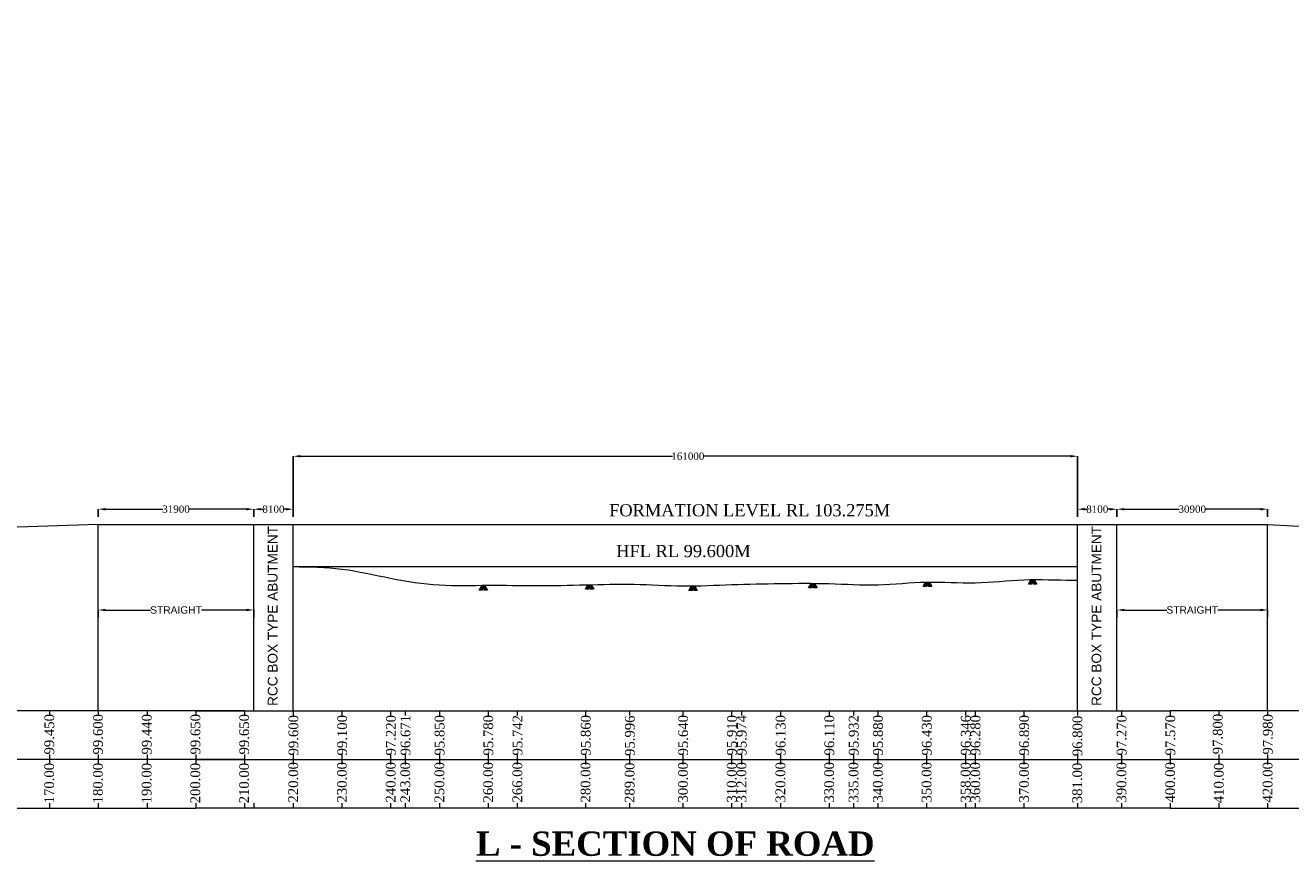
# Model space of a CAD drawing. Header units: millimetres. Extents: x -20950785 to 389010297, y -11535949 to 14056629.
# Tile 625 of 654: x 12138739 to 12398480, y 1074356 to 1245867. Entities that reach past the tile are written whole.
import ezdxf

# ---------------------------------------------------------------- set-up
doc = ezdxf.new("R2010")
doc.units = ezdxf.units.MM
doc.header["$LTSCALE"] = 60
doc.header["$MEASUREMENT"] = 0
doc.linetypes.add('ACAD_ISO03W100', pattern=[30, 12, -18])
doc.layers.add('PDF_H.F.L.', color=7, linetype='ACAD_ISO03W100')
doc.styles.add('Annotative', font='arial.ttf')
doc.styles.add('PDF Arial Bold', font='times.ttf')
doc.dimstyles.get("Standard").update_dxf_attribs({"dimtxt": 400, "dimasz": 215, "dimexe": 0.18, "dimexo": 0.0625, "dimgap": 0.09, "dimtad": 0, "dimtih": 1, "dimtoh": 1, "dimdec": 0, "dimzin": 4, "dimdsep": 46, "dimtxsty": 'Standard', "dimblk": 'OPEN90', "dimcen": 0, "dimadec": 0, "dimazin": 1, "dimtfac": 1, "dimtdec": 0, "dimtix": 1, "dimtofl": 0, "dimtmove": 0, "dimatfit": 3, "dimldrblk": 'OPEN30', "dimfxl": 1, "dimtolj": 1, "dimtzin": 0, "dimarcsym": 0})

# ---------------------------------------------------------------- blocks, each defined once
blk = doc.blocks.new('*D4317')
at = {"color": 0, "linetype": 'Continuous', "lineweight": -2, "ltscale": 2, "transparency": 16777216}
for p, q in [((12185626, 1144963), (12185626, 1146518)), ((12193726, 1144963), (12193726, 1146518))]:
    blk.add_line(p, q, dxfattribs=at)
at = {"color": 0, "linetype": 'Continuous', "lineweight": 9, "ltscale": 2, "transparency": 16777216}
for p, q in [((12187126, 1146518), (12187568, 1146518)), ((12192226, 1146518), (12191785, 1146518))]:
    blk.add_line(p, q, dxfattribs=at)
for points in [[(12187126, 1146768), (12187126, 1146268), (12185626, 1146518)], [(12192226, 1146768), (12192226, 1146268), (12193726, 1146518)]]:
    blk.add_solid(points, dxfattribs=at)
at = {"layer": 'Defpoints', "color": 0, "linetype": 'Continuous', "lineweight": 9, "ltscale": 2, "transparency": 16777216}
for p in [(12185626, 1146518), (12185626, 1144963), (12193726, 1144963)]:
    blk.add_point(p, dxfattribs=at)
at = {"color": 0, "linetype": 'Continuous', "lineweight": 9, "ltscale": 2, "transparency": 16777216, "insert": (12189676, 1146518), "char_height": 1500, "attachment_point": 5, "style": 'PDF Arial Bold'}
blk.add_mtext('\\A1;8100', dxfattribs=at)
blk = doc.blocks.new('*D4318')
at = {"color": 0, "linetype": 'Continuous', "lineweight": -2, "ltscale": 2, "transparency": 16777216}
for p, q in [((12153726, 1144963), (12153726, 1146518)), ((12185626, 1144963), (12185626, 1146518))]:
    blk.add_line(p, q, dxfattribs=at)
at = {"color": 0, "linetype": 'Continuous', "lineweight": 9, "ltscale": 2, "transparency": 16777216}
for p, q in [((12155226, 1146518), (12166992, 1146518)), ((12184126, 1146518), (12172361, 1146518))]:
    blk.add_line(p, q, dxfattribs=at)
for points in [[(12155226, 1146768), (12155226, 1146268), (12153726, 1146518)], [(12184126, 1146768), (12184126, 1146268), (12185626, 1146518)]]:
    blk.add_solid(points, dxfattribs=at)
at = {"layer": 'Defpoints', "color": 0, "linetype": 'Continuous', "lineweight": 9, "ltscale": 2, "transparency": 16777216}
for p in [(12153726, 1146518), (12153726, 1144963), (12185626, 1144963)]:
    blk.add_point(p, dxfattribs=at)
at = {"color": 0, "linetype": 'Continuous', "lineweight": 9, "ltscale": 2, "transparency": 16777216, "insert": (12169676, 1146518), "char_height": 1500, "attachment_point": 5, "style": 'PDF Arial Bold'}
blk.add_mtext('\\A1;31900', dxfattribs=at)
blk = doc.blocks.new('*D4319')
at = {"color": 0, "linetype": 'Continuous', "lineweight": -2, "ltscale": 2, "transparency": 16777216}
for p, q in [((12354726, 1144963), (12354726, 1146518)), ((12362826, 1144963), (12362826, 1146518))]:
    blk.add_line(p, q, dxfattribs=at)
at = {"color": 0, "linetype": 'Continuous', "lineweight": 9, "ltscale": 2, "transparency": 16777216}
for p, q in [((12356226, 1146518), (12356668, 1146518)), ((12361326, 1146518), (12360885, 1146518))]:
    blk.add_line(p, q, dxfattribs=at)
for points in [[(12356226, 1146768), (12356226, 1146268), (12354726, 1146518)], [(12361326, 1146768), (12361326, 1146268), (12362826, 1146518)]]:
    blk.add_solid(points, dxfattribs=at)
at = {"layer": 'Defpoints', "color": 0, "linetype": 'Continuous', "lineweight": 9, "ltscale": 2, "transparency": 16777216}
for p in [(12354726, 1146518), (12354726, 1144963), (12362826, 1144963)]:
    blk.add_point(p, dxfattribs=at)
at = {"color": 0, "linetype": 'Continuous', "lineweight": 9, "ltscale": 2, "transparency": 16777216, "insert": (12358776, 1146518), "char_height": 1500, "attachment_point": 5, "style": 'PDF Arial Bold'}
blk.add_mtext('\\A1;8100', dxfattribs=at)
blk = doc.blocks.new('*D4320')
at = {"color": 0, "linetype": 'Continuous', "lineweight": -2, "ltscale": 2, "transparency": 16777216}
for p, q in [((12362826, 1144963), (12362826, 1146518)), ((12393726, 1144963), (12393726, 1146518))]:
    blk.add_line(p, q, dxfattribs=at)
at = {"color": 0, "linetype": 'Continuous', "lineweight": 9, "ltscale": 2, "transparency": 16777216}
for p, q in [((12364326, 1146518), (12375592, 1146518)), ((12392226, 1146518), (12380961, 1146518))]:
    blk.add_line(p, q, dxfattribs=at)
for points in [[(12364326, 1146768), (12364326, 1146268), (12362826, 1146518)], [(12392226, 1146768), (12392226, 1146268), (12393726, 1146518)]]:
    blk.add_solid(points, dxfattribs=at)
at = {"layer": 'Defpoints', "color": 0, "linetype": 'Continuous', "lineweight": 9, "ltscale": 2, "transparency": 16777216}
for p in [(12362826, 1146518), (12362826, 1144963), (12393726, 1144963)]:
    blk.add_point(p, dxfattribs=at)
at = {"color": 0, "linetype": 'Continuous', "lineweight": 9, "ltscale": 2, "transparency": 16777216, "insert": (12378276, 1146518), "char_height": 1500, "attachment_point": 5, "style": 'PDF Arial Bold'}
blk.add_mtext('\\A1;30900', dxfattribs=at)
blk = doc.blocks.new('*D4346')
at = {"color": 0, "linetype": 'Continuous', "lineweight": -2, "ltscale": 2, "transparency": 16777216}
for p, q in [((12153726, 1124271), (12153726, 1125825)), ((12185626, 1124271), (12185626, 1125825))]:
    blk.add_line(p, q, dxfattribs=at)
at = {"color": 0, "linetype": 'Continuous', "lineweight": 9, "ltscale": 2, "transparency": 16777216}
for p, q in [((12155226, 1125825), (12164447, 1125825)), ((12184126, 1125825), (12174906, 1125825))]:
    blk.add_line(p, q, dxfattribs=at)
for points in [[(12155226, 1126075), (12155226, 1125575), (12153726, 1125825)], [(12184126, 1126075), (12184126, 1125575), (12185626, 1125825)]]:
    blk.add_solid(points, dxfattribs=at)
at = {"layer": 'Defpoints', "color": 0, "linetype": 'Continuous', "lineweight": 9, "ltscale": 2, "transparency": 16777216}
for p in [(12153726, 1125825), (12153726, 1124270), (12185626, 1124270)]:
    blk.add_point(p, dxfattribs=at)
at = {"color": 0, "linetype": 'Continuous', "lineweight": 9, "ltscale": 2, "transparency": 16777216, "insert": (12169676, 1125825), "char_height": 1500, "attachment_point": 5, "style": 'Annotative'}
blk.add_mtext('\\A1;STRAIGHT', dxfattribs=at)
blk = doc.blocks.new('*D4347')
at = {"color": 0, "linetype": 'Continuous', "lineweight": -2, "ltscale": 2, "transparency": 16777216}
for p, q in [((12362826, 1124271), (12362826, 1125825)), ((12393726, 1124271), (12393726, 1125825))]:
    blk.add_line(p, q, dxfattribs=at)
at = {"color": 0, "linetype": 'Continuous', "lineweight": 9, "ltscale": 2, "transparency": 16777216}
for p, q in [((12364326, 1125825), (12373047, 1125825)), ((12392226, 1125825), (12383506, 1125825))]:
    blk.add_line(p, q, dxfattribs=at)
for points in [[(12364326, 1126075), (12364326, 1125575), (12362826, 1125825)], [(12392226, 1126075), (12392226, 1125575), (12393726, 1125825)]]:
    blk.add_solid(points, dxfattribs=at)
at = {"layer": 'Defpoints', "color": 0, "linetype": 'Continuous', "lineweight": 9, "ltscale": 2, "transparency": 16777216}
for p in [(12362826, 1125825), (12362826, 1124270), (12393726, 1124270)]:
    blk.add_point(p, dxfattribs=at)
at = {"color": 0, "linetype": 'Continuous', "lineweight": 9, "ltscale": 2, "transparency": 16777216, "insert": (12378276, 1125825), "char_height": 1500, "attachment_point": 5, "style": 'Annotative'}
blk.add_mtext('\\A1;STRAIGHT', dxfattribs=at)
blk = doc.blocks.new('*D4348')
at = {"color": 0, "linetype": 'Continuous', "lineweight": -2, "ltscale": 2, "transparency": 16777216}
for p, q in [((12193726, 1144963), (12193726, 1157396)), ((12354726, 1145740), (12354726, 1157396))]:
    blk.add_line(p, q, dxfattribs=at)
at = {"color": 0, "linetype": 'Continuous', "lineweight": 9, "ltscale": 2, "transparency": 16777216}
for p, q in [((12195226, 1157396), (12271579, 1157396)), ((12353226, 1157396), (12277886, 1157396))]:
    blk.add_line(p, q, dxfattribs=at)
for points in [[(12195226, 1157646), (12195226, 1157146), (12193726, 1157396)], [(12353226, 1157646), (12353226, 1157146), (12354726, 1157396)]]:
    blk.add_solid(points, dxfattribs=at)
at = {"layer": 'Defpoints', "color": 0, "linetype": 'Continuous', "lineweight": 9, "ltscale": 2, "transparency": 16777216}
for p in [(12193726, 1157396), (12354726, 1145740), (12193726, 1144963)]:
    blk.add_point(p, dxfattribs=at)
at = {"color": 0, "linetype": 'Continuous', "lineweight": 9, "ltscale": 2, "transparency": 16777216, "insert": (12274732, 1157396), "char_height": 1500, "attachment_point": 5, "style": 'PDF Arial Bold'}
blk.add_mtext('\\A1;161000', dxfattribs=at)

msp = doc.modelspace()

# ---------------------------------------------------------------- linework, layer by layer
at = {"color": 7, "linetype": 'Continuous', "lineweight": 9, "ltscale": 2}
for p, q in [((12153726.5, 1143408), (11973726.5, 1137233)), ((12153726.5, 1143408), (12393726.5, 1143408)), ((12153726.5, 1105133), (12153726.5, 1143408)), ((12185626.5, 1105133), (12185626.5, 1143408)), ((12193726.5, 1105133), (12193726.5, 1143408)), ((12354726.5, 1105133), (12354726.5, 1143408)), ((12362826.5, 1105133), (12362826.5, 1143408)), ((12393726.5, 1105133), (12393726.5, 1143408)), ((12393726.5, 1143408), (12513726.5, 1136933)), ((12143726.5, 1105133), (12143726.5, 1104133)), ((12153726.5, 1105133), (12153726.5, 1104133)), ((12163726.5, 1105133), (12163726.5, 1104133)), ((12173726.5, 1105133), (12193726.5, 1105133)), ((12173726.5, 1105133), (12173726.5, 1104133)), ((12183726.5, 1105133), (12183726.5, 1104133)), ((12193726.5, 1105133), (12213726.5, 1105133)), ((12193726.5, 1105133), (12193726.5, 1104133)), ((12203726.5, 1105133), (12203726.5, 1104133)), ((12213726.5, 1105133), (12233726.5, 1105133)), ((12213726.5, 1105133), (12213726.5, 1104133)), ((12216726.5, 1105133), (12216726.5, 1104133)), ((12223726.5, 1105133), (12223726.5, 1104133)), ((12233726.5, 1105133), (12253726.5, 1105133)), ((12233726.5, 1105133), (12233726.5, 1104133)), ((12239726.5, 1105133), (12239726.5, 1104133)), ((12253726.5, 1105133), (12273726.5, 1105133)), ((12253726.5, 1105133), (12253726.5, 1104133)), ((12262726.5, 1105133), (12262726.5, 1104133)), ((12273726.5, 1105133), (12293726.5, 1105133)), ((12273726.5, 1105133), (12273726.5, 1104133)), ((12283726.5, 1105133), (12283726.5, 1104133)), ((12285726.5, 1105133), (12285726.5, 1104133)), ((12293726.5, 1105133), (12313726.5, 1105133)), ((12293726.5, 1105133), (12293726.5, 1104133)), ((12303726.5, 1105133), (12303726.5, 1104133)), ((12308726.5, 1105133), (12308726.5, 1104133)), ((12313726.5, 1105133), (12333726.5, 1105133)), ((12313726.5, 1105133), (12313726.5, 1104133)), ((12323726.5, 1105133), (12323726.5, 1104133)), ((12331726.5, 1105133), (12331726.5, 1104133)), ((12333726.5, 1105133), (12333726.5, 1104133)), ((12333726.5, 1105133), (12353726.5, 1105133)), ((12343726.5, 1105133), (12343726.5, 1104133)), ((12353726.5, 1105133), (12373726.5, 1105133)), ((12354726.5, 1105133), (12354726.5, 1104133)), ((12363726.5, 1105133), (12363726.5, 1104133)), ((12143726.5, 1096133), (12143726.5, 1094133)), ((12153726.5, 1096133), (12153726.5, 1094133)), ((12163726.5, 1096133), (12163726.5, 1094133)), ((12173726.5, 1096133), (12173726.5, 1094133)), ((12183726.5, 1096133), (12183726.5, 1094133)), ((12193726.5, 1096133), (12193726.5, 1094133)), ((12203726.5, 1096133), (12203726.5, 1094133)), ((12213726.5, 1096133), (12213726.5, 1094133)), ((12216726.5, 1096133), (12216726.5, 1094133)), ((12223726.5, 1096133), (12223726.5, 1094133)), ((12233726.5, 1096133), (12233726.5, 1094133)), ((12239726.5, 1096133), (12239726.5, 1094133)), ((12253726.5, 1096133), (12253726.5, 1094133)), ((12262726.5, 1096133), (12262726.5, 1094133)), ((12273726.5, 1096133), (12273726.5, 1094133)), ((12283726.5, 1096133), (12283726.5, 1094133)), ((12285726.5, 1096133), (12285726.5, 1094133)), ((12293726.5, 1096133), (12293726.5, 1094133)), ((12303726.5, 1096133), (12303726.5, 1094133)), ((12308726.5, 1096133), (12308726.5, 1094133)), ((12313726.5, 1096133), (12313726.5, 1094133)), ((12323726.5, 1096133), (12323726.5, 1094133)), ((12331726.5, 1096133), (12331726.5, 1094133)), ((12333726.5, 1096133), (12333726.5, 1094133)), ((12343726.5, 1096133), (12343726.5, 1094133)), ((12354726.5, 1096133), (12354726.5, 1094133)), ((12363726.5, 1096133), (12363726.5, 1094133)), ((12173726.5, 1095133), (12373726.5, 1095133)), ((12173726.5, 1086133), (12173726.5, 1085133)), ((12183726.5, 1086133), (12183726.5, 1085133)), ((12185626.5, 1086133), (12185626.5, 1085133)), ((12193726.5, 1086133), (12193726.5, 1085133)), ((12203726.5, 1086133), (12203726.5, 1085133)), ((12213726.5, 1086133), (12213726.5, 1085133)), ((12216726.5, 1086133), (12216726.5, 1085133)), ((12223726.5, 1086133), (12223726.5, 1085133)), ((12233726.5, 1086133), (12233726.5, 1085133)), ((12239726.5, 1086133), (12239726.5, 1085133)), ((12253726.5, 1086133), (12253726.5, 1085133)), ((12262726.5, 1086133), (12262726.5, 1085133)), ((12273726.5, 1086133), (12273726.5, 1085133)), ((12283726.5, 1086133), (12283726.5, 1085133)), ((12285726.5, 1086133), (12285726.5, 1085133)), ((12293726.5, 1086133), (12293726.5, 1085133)), ((12303726.5, 1086133), (12303726.5, 1085133)), ((12308726.5, 1086133), (12308726.5, 1085133)), ((12313726.5, 1086133), (12313726.5, 1085133)), ((12323726.5, 1086133), (12323726.5, 1085133)), ((12331726.5, 1086133), (12331726.5, 1085133)), ((12333726.5, 1086133), (12333726.5, 1085133)), ((12343726.5, 1086133), (12343726.5, 1085133)), ((12354726.5, 1086133), (12354726.5, 1085133)), ((12363726.5, 1086133), (12363726.5, 1085133)), ((12373726.5, 1086133), (12373726.5, 1085133)), ((12193726.5, 1085133), (12173726.5, 1085133)), ((12213726.5, 1085133), (12193726.5, 1085133)), ((12233726.5, 1085133), (12213726.5, 1085133)), ((12253726.5, 1085133), (12233726.5, 1085133)), ((12273726.5, 1085133), (12253726.5, 1085133)), ((12293726.5, 1085133), (12273726.5, 1085133)), ((12313726.5, 1085133), (12293726.5, 1085133)), ((12333726.5, 1085133), (12313726.5, 1085133)), ((12353726.5, 1085133), (12333726.5, 1085133)), ((12373726.5, 1085133), (12353726.5, 1085133))]:
    msp.add_line(p, q, dxfattribs=at)
at = {"color": 7, "lineweight": 9, "ltscale": 2}
msp.add_line((12193726.5, 1134733), (12354726.5, 1134733), dxfattribs=at)
at = {"color": 7, "linetype": 'Continuous', "lineweight": 9}
for p, q in [((12183726.5, 1105133), (12123726.5, 1105133)), ((12373726.5, 1105133), (12373726.5, 1104133)), ((12513726.5, 1105133), (12373726.5, 1105133)), ((12373726.5, 1105133), (12373726.5, 1104133)), ((12383726.5, 1105133), (12383726.5, 1104133)), ((12393726.5, 1105133), (12393726.5, 1104133)), ((12393726.5, 1105133), (12393726.5, 1104133)), ((12373726.5, 1096133), (12373726.5, 1094133)), ((12373726.5, 1096133), (12373726.5, 1094133)), ((12383726.5, 1096133), (12383726.5, 1094133)), ((12393726.5, 1096133), (12393726.5, 1094133)), ((12183726.5, 1095133), (12123726.5, 1095133)), ((12513726.5, 1095133), (12373726.5, 1095133)), ((12143726.5, 1086133), (12143726.5, 1085133)), ((12153726.5, 1086133), (12153726.5, 1085133)), ((12163726.5, 1086133), (12163726.5, 1085133)), ((12173726.5, 1086133), (12173726.5, 1085133)), ((12373726.5, 1086133), (12373726.5, 1085133)), ((12373726.5, 1086133), (12373726.5, 1085133)), ((12383726.5, 1086133), (12383726.5, 1085133)), ((12393726.5, 1086133), (12393726.5, 1085133)), ((11943726.5, 1085133), (12173726.5, 1085137.18)), ((12373726.5, 1085133.91), (12543726.5, 1085137))]:
    msp.add_line(p, q, dxfattribs=at)
at = {"color": 7, "linetype": 'Continuous', "lineweight": 9, "ltscale": 2}
for points in [[(12231870.14, 1129907.97), (12232415.48, 1130835.83), (12232938.71, 1129893.25)], [(12231926.61, 1129907.97), (12232471.95, 1130835.83), (12232995.18, 1129893.25)], [(12231991.86, 1129907.97), (12232537.2, 1130835.83), (12233060.43, 1129893.25)], [(12232062.54, 1129907.97), (12232607.88, 1130835.83), (12233131.11, 1129893.25)], [(12232131.42, 1129907.97), (12232676.76, 1130835.83), (12233199.99, 1129893.25)], [(12232194.85, 1129907.97), (12232740.19, 1130835.83), (12233263.42, 1129893.25)], [(12232269.16, 1129907.97), (12232814.5, 1130835.83), (12233337.74, 1129893.25)], [(12232325.35, 1129907.97), (12232870.69, 1130835.83), (12233393.92, 1129893.25)], [(12232399.66, 1129907.97), (12232945, 1130835.83), (12233468.23, 1129893.25)], [(12232464.91, 1129907.97), (12233010.25, 1130835.83), (12233533.48, 1129893.25)], [(12232526.53, 1129907.97), (12233071.87, 1130835.83), (12233595.1, 1129893.25)], [(12253695.36, 1130087.12), (12254240.7, 1131014.98), (12254763.93, 1130072.39)], [(12253751.84, 1130087.12), (12254297.18, 1131014.98), (12254820.41, 1130072.39)], [(12253817.09, 1130087.12), (12254362.43, 1131014.98), (12254885.66, 1130072.39)], [(12253887.77, 1130087.12), (12254433.11, 1131014.98), (12254956.34, 1130072.39)], [(12253956.64, 1130087.12), (12254501.98, 1131014.98), (12255025.21, 1130072.39)], [(12254020.08, 1130087.12), (12254565.42, 1131014.98), (12255088.65, 1130072.39)], [(12254094.39, 1130087.12), (12254639.73, 1131014.98), (12255162.96, 1130072.39)], [(12254150.58, 1130087.12), (12254695.92, 1131014.98), (12255219.15, 1130072.39)], [(12254224.89, 1130087.12), (12254770.23, 1131014.98), (12255293.46, 1130072.39)], [(12254290.13, 1130087.12), (12254835.47, 1131014.98), (12255358.7, 1130072.39)], [(12254351.76, 1130087.12), (12254897.1, 1131014.98), (12255420.33, 1130072.39)], [(12274934.22, 1129851.41), (12275479.56, 1130779.27), (12276002.79, 1129836.68)], [(12274990.7, 1129851.41), (12275536.04, 1130779.27), (12276059.27, 1129836.68)], [(12275055.95, 1129851.41), (12275601.29, 1130779.27), (12276124.52, 1129836.68)], [(12275126.63, 1129851.41), (12275671.97, 1130779.27), (12276195.2, 1129836.68)], [(12275195.5, 1129851.41), (12275740.84, 1130779.27), (12276264.08, 1129836.68)], [(12275258.94, 1129851.41), (12275804.28, 1130779.27), (12276327.51, 1129836.68)], [(12275333.25, 1129851.41), (12275878.59, 1130779.27), (12276401.82, 1129836.68)], [(12275389.44, 1129851.41), (12275934.78, 1130779.27), (12276458.01, 1129836.68)], [(12275463.75, 1129851.41), (12276009.09, 1130779.27), (12276532.32, 1129836.68)], [(12275528.99, 1129851.41), (12276074.33, 1130779.27), (12276597.57, 1129836.68)], [(12275590.62, 1129851.41), (12276135.96, 1130779.27), (12276659.19, 1129836.68)], [(12299526, 1130372.68), (12300071.34, 1131300.54), (12300594.57, 1130357.96)], [(12299582.47, 1130372.68), (12300127.81, 1131300.54), (12300651.04, 1130357.96)], [(12299647.72, 1130372.68), (12300193.06, 1131300.54), (12300716.29, 1130357.96)], [(12299718.4, 1130372.68), (12300263.74, 1131300.54), (12300786.98, 1130357.96)], [(12299787.28, 1130372.68), (12300332.62, 1131300.54), (12300855.85, 1130357.96)], [(12299850.71, 1130372.68), (12300396.05, 1131300.54), (12300919.28, 1130357.96)], [(12299925.02, 1130372.68), (12300470.36, 1131300.54), (12300993.6, 1130357.96)], [(12299981.21, 1130372.68), (12300526.55, 1131300.54), (12301049.78, 1130357.96)], [(12300055.52, 1130372.68), (12300600.86, 1131300.54), (12301124.09, 1130357.96)], [(12300120.77, 1130372.68), (12300666.11, 1131300.54), (12301189.34, 1130357.96)], [(12300182.39, 1130372.68), (12300727.73, 1131300.54), (12301250.96, 1130357.96)], [(12323066.16, 1130638.58), (12323611.5, 1131566.44), (12324134.73, 1130623.86)], [(12323122.63, 1130638.58), (12323667.97, 1131566.44), (12324191.21, 1130623.86)], [(12323187.88, 1130638.58), (12323733.22, 1131566.44), (12324256.45, 1130623.86)], [(12323258.57, 1130638.58), (12323803.91, 1131566.44), (12324327.14, 1130623.86)], [(12323327.44, 1130638.58), (12323872.78, 1131566.44), (12324396.01, 1130623.86)], [(12323390.87, 1130638.58), (12323936.21, 1131566.44), (12324459.45, 1130623.86)], [(12323465.19, 1130638.58), (12324010.53, 1131566.44), (12324533.76, 1130623.86)], [(12323521.37, 1130638.58), (12324066.71, 1131566.44), (12324589.94, 1130623.86)], [(12323595.68, 1130638.58), (12324141.02, 1131566.44), (12324664.25, 1130623.86)], [(12323660.93, 1130638.58), (12324206.27, 1131566.44), (12324729.5, 1130623.86)], [(12323722.55, 1130638.58), (12324267.89, 1131566.44), (12324791.12, 1130623.86)], [(12344626.58, 1131138.28), (12345171.92, 1132066.14), (12345695.15, 1131123.55)], [(12344683.06, 1131138.28), (12345228.4, 1132066.14), (12345751.63, 1131123.55)], [(12344748.3, 1131138.28), (12345293.64, 1132066.14), (12345816.88, 1131123.55)], [(12344818.99, 1131138.28), (12345364.33, 1132066.14), (12345887.56, 1131123.55)], [(12344887.86, 1131138.28), (12345433.2, 1132066.14), (12345956.43, 1131123.55)], [(12344951.3, 1131138.28), (12345496.64, 1132066.14), (12346019.87, 1131123.55)], [(12345025.61, 1131138.28), (12345570.95, 1132066.14), (12346094.18, 1131123.55)], [(12345081.79, 1131138.28), (12345627.13, 1132066.14), (12346150.37, 1131123.55)], [(12345156.1, 1131138.28), (12345701.44, 1132066.14), (12346224.68, 1131123.55)], [(12345221.35, 1131138.28), (12345766.69, 1132066.14), (12346289.92, 1131123.55)], [(12345282.97, 1131138.28), (12345828.31, 1132066.14), (12346351.55, 1131123.55)]]:
    msp.add_lwpolyline(points, dxfattribs=at)
msp.add_open_spline([(12193726.5, 1134733), (12193726.5, 1134733), (12197070.04, 1134701.9), (12203829.87, 1134595.56), (12213671.33, 1132220.02), (12223678.23, 1130671.45), (12233731, 1131009.35), (12243725.96, 1130768.09), (12253726.08, 1130976.26), (12263729.76, 1131284.89), (12273724.85, 1130561.99), (12283726.15, 1131105.04), (12293725.19, 1131275.7), (12303726.96, 1131370.1), (12313735.47, 1130701.44), (12323715.47, 1131902.3), (12333739.02, 1131066.78), (12343717.42, 1132309.03), (12350715.54, 1131976.61), (12354393.09, 1131928.19), (12354726.5, 1131925.14)], degree=3, knots=[10000.124999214, 10000.124999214, 10000.124999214, 10000.124999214, 10000.124999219, 20012.617196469, 30187.802698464, 40281.211438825, 50281.456435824, 60281.701432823, 70282.826369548, 80283.54634363, 90289.324674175, 100292.969010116, 110295.388717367, 120295.408717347, 130298.053367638, 140313.166946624, 150314.29188335, 160332.879608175, 170333.24085165, 171330.10680343, 171330.10680343, 171330.10680343, 171330.10680343], dxfattribs=at)

# ---------------------------------------------------------------- texts
at = {"color": 7, "linetype": 'Continuous', "lineweight": 9, "char_height": 2000, "attachment_point": 1, "rotation": 90, "style": 'Annotative'}
for insert in [(12188507.58, 1105464.64), (12357607.58, 1105464.64)]:
    msp.add_mtext_dynamic_manual_height_columns('\\pi666.54523;RCC BOX TYPE ABUTMENT', width=38004.3046, gutter_width=1000, heights=[0], dxfattribs=dict(at, insert=insert))
at = {"linetype": 'Continuous', "lineweight": 9, "char_height": 2500, "attachment_point": 4}
for s, insert in [('{\\fTimes New Roman|b0|i0|c0|p18;FORMATION LEVEL RL 103.275M}', (12258576.13, 1146275.85)), ('{\\fTimes New Roman|b0|i0|c0|p18;HFL RL 99.600M}', (12260029.65, 1137899.47))]:
    msp.add_mtext(s, dxfattribs=dict(at, insert=insert))
at = {"linetype": 'Continuous', "lineweight": 9, "char_height": 2000, "attachment_point": 1, "rotation": 90}
for s, insert in [('{\\fTimes New Roman|b0|i0|c0|p18;99.450}', (12142657.91, 1096156.4)), ('{\\fTimes New Roman|b0|i0|c0|p18;99.600}', (12152657.91, 1096156.4)), ('{\\fTimes New Roman|b0|i0|c0|p18;99.440}', (12162657.91, 1096156.4)), ('{\\fTimes New Roman|b0|i0|c0|p18;99.650}', (12172657.91, 1096156.4)), ('{\\fTimes New Roman|b0|i0|c0|p18;99.650}', (12182657.91, 1096156.4)), ('{\\fTimes New Roman|b0|i0|c0|p18;99.600}', (12192771.43, 1095954.32)), ('{\\fTimes New Roman|b0|i0|c0|p18;99.100}', (12202771.43, 1095954.32)), ('{\\fTimes New Roman|b0|i0|c0|p18;97.220}', (12212771.43, 1095954.32)), ('{\\fTimes New Roman|b0|i0|c0|p18;96.671}', (12215771.43, 1095954.32)), ('{\\fTimes New Roman|b0|i0|c0|p18;95.850}', (12222771.43, 1095954.32)), ('{\\fTimes New Roman|b0|i0|c0|p18;95.780}', (12232771.43, 1095954.32)), ('{\\fTimes New Roman|b0|i0|c0|p18;95.742}', (12238771.43, 1095954.32)), ('{\\fTimes New Roman|b0|i0|c0|p18;95.860}', (12252771.43, 1095954.32)), ('{\\fTimes New Roman|b0|i0|c0|p18;95.996}', (12261818.93, 1095862.34)), ('{\\fTimes New Roman|b0|i0|c0|p18;95.640}', (12272771.43, 1095954.32)), ('{\\fTimes New Roman|b0|i0|c0|p18;95.910}', (12282771.43, 1095954.32)), ('{\\fTimes New Roman|b0|i0|c0|p18;95.974}', (12284771.43, 1095954.32)), ('{\\fTimes New Roman|b0|i0|c0|p18;96.130}', (12292771.43, 1095954.32)), ('{\\fTimes New Roman|b0|i0|c0|p18;96.110}', (12302771.43, 1095954.32)), ('{\\fTimes New Roman|b0|i0|c0|p18;95.932}', (12307771.43, 1095954.32)), ('{\\fTimes New Roman|b0|i0|c0|p18;95.880}', (12312771.43, 1095954.32)), ('{\\fTimes New Roman|b0|i0|c0|p18;96.430}', (12322771.43, 1095954.32)), ('{\\fTimes New Roman|b0|i0|c0|p18;96.346}', (12330771.43, 1095954.32)), ('{\\fTimes New Roman|b0|i0|c0|p18;96.280}', (12332771.43, 1095954.32)), ('{\\fTimes New Roman|b0|i0|c0|p18;96.890}', (12342771.43, 1095954.32)), ('{\\fTimes New Roman|b0|i0|c0|p18;96.800}', (12353703.53, 1095811.61)), ('{\\fTimes New Roman|b0|i0|c0|p18;97.270}', (12362771.43, 1095954.32)), ('{\\fTimes New Roman|b0|i0|c0|p18;97.570}', (12372771.43, 1095955.23)), ('{\\fTimes New Roman|b0|i0|c0|p18;97.800}', (12382494.12, 1096194.15)), ('{\\fTimes New Roman|b0|i0|c0|p18;97.980}', (12392772.71, 1096143.57)), ('{\\fTimes New Roman|b0|i0|c0|p18;170.00}', (12142635.45, 1086128.84)), ('{\\fTimes New Roman|b0|i0|c0|p18;180.00}', (12152635.45, 1086128.84)), ('{\\fTimes New Roman|b0|i0|c0|p18;190.00}', (12162635.45, 1086128.84)), ('{\\fTimes New Roman|b0|i0|c0|p18;200.00}', (12172635.45, 1086128.84)), ('{\\fTimes New Roman|b0|i0|c0|p18;210.00}', (12182635.45, 1086128.84)), ('{\\fTimes New Roman|b0|i0|c0|p18;220.00}', (12192735.66, 1086298.24)), ('{\\fTimes New Roman|b0|i0|c0|p18;230.00}', (12202735.66, 1086298.24)), ('{\\fTimes New Roman|b0|i0|c0|p18;240.00}', (12212735.66, 1086298.24)), ('{\\fTimes New Roman|b0|i0|c0|p18;243.00}', (12215735.66, 1086298.24)), ('{\\fTimes New Roman|b0|i0|c0|p18;250.00}', (12222735.66, 1086298.24)), ('{\\fTimes New Roman|b0|i0|c0|p18;260.00}', (12232735.66, 1086298.24)), ('{\\fTimes New Roman|b0|i0|c0|p18;266.00}', (12238735.66, 1086298.24)), ('{\\fTimes New Roman|b0|i0|c0|p18;280.00}', (12252735.66, 1086298.24)), ('{\\fTimes New Roman|b0|i0|c0|p18;289.00}', (12261783.16, 1086206.26)), ('{\\fTimes New Roman|b0|i0|c0|p18;300.00}', (12272735.66, 1086298.24)), ('{\\fTimes New Roman|b0|i0|c0|p18;310.00}', (12282735.66, 1086298.24)), ('{\\fTimes New Roman|b0|i0|c0|p18;312.00}', (12284735.66, 1086298.24)), ('{\\fTimes New Roman|b0|i0|c0|p18;320.00}', (12292735.66, 1086298.24)), ('{\\fTimes New Roman|b0|i0|c0|p18;330.00}', (12302735.66, 1086298.24)), ('{\\fTimes New Roman|b0|i0|c0|p18;335.00}', (12307735.66, 1086298.24)), ('{\\fTimes New Roman|b0|i0|c0|p18;340.00}', (12312735.66, 1086298.24)), ('{\\fTimes New Roman|b0|i0|c0|p18;350.00}', (12322735.66, 1086298.24)), ('{\\fTimes New Roman|b0|i0|c0|p18;358.00}', (12330735.66, 1086298.24)), ('{\\fTimes New Roman|b0|i0|c0|p18;360.00}', (12332735.66, 1086298.24)), ('{\\fTimes New Roman|b0|i0|c0|p18;370.00}', (12342735.66, 1086298.24)), ('{\\fTimes New Roman|b0|i0|c0|p18;381.00}', (12353667.76, 1086155.53)), ('{\\fTimes New Roman|b0|i0|c0|p18;390.00}', (12362735.66, 1086298.24)), ('{\\fTimes New Roman|b0|i0|c0|p18;400.00}', (12372735.66, 1086299.15)), ('{\\fTimes New Roman|b0|i0|c0|p18;410.00}', (12382712.96, 1086156.44)), ('{\\fTimes New Roman|b0|i0|c0|p18;420.00}', (12392735.66, 1086299.15))]:
    msp.add_mtext(s, dxfattribs=dict(at, insert=insert))
at = {"layer": 'PDF_H.F.L.', "color": 7, "linetype": 'Continuous', "lineweight": 9, "insert": (12231247.65, 1080355.59), "char_height": 5000, "width": 99438.3338, "attachment_point": 1}
msp.add_mtext('{\\fTimes New Roman|b1|i0|c0|p18;\\LL - SECTION OF ROAD}', dxfattribs=at)

# ---------------------------------------------------------------- dimensions: what is measured, and where the dimension line sits
at = {"color": 7, "linetype": 'Continuous', "lineweight": 9, "ltscale": 2}
dim = msp.add_linear_dim(base=(12193726.5, 1157396), p1=(12354726.5, 1145740.31), p2=(12193726.5, 1144962.87), dimstyle='Standard', override={"dimtxt": 1500, "dimasz": 1500, "dimtxsty": 'PDF Arial Bold', "dimfxl": 300, "dimlwd": 9}, dxfattribs=at)
dim.commit()
dim.dimension.update_dxf_attribs({"geometry": '*D4348', "text_midpoint": (12274732.5, 1157396), "dimtype": 160})
for base, p1, p2, picture, middle in [((12153726.5, 1146517.5), (12185626.5, 1144962.87), (12153726.5, 1144962.87), '*D4318', (12169676.5, 1146517.5)), ((12185626.5, 1146517.5), (12193726.5, 1144962.87), (12185626.5, 1144962.87), '*D4317', (12189676.5, 1146517.5)), ((12354726.5, 1146517.5), (12362826.5, 1144962.87), (12354726.5, 1144962.87), '*D4319', (12358776.5, 1146517.5)), ((12362826.5, 1146517.5), (12393726.5, 1144962.87), (12362826.5, 1144962.87), '*D4320', (12378276.5, 1146517.5))]:
    dim = msp.add_linear_dim(base=base, p1=p1, p2=p2, dimstyle='Standard', override={"dimtxt": 1500, "dimasz": 1500, "dimtxsty": 'PDF Arial Bold', "dimfxl": 300, "dimlwd": 9}, dxfattribs=at)
    dim.commit()
    dim.dimension.update_dxf_attribs({"geometry": picture, "text_midpoint": middle})
for base, p1, p2, picture, middle in [((12153726.5, 1125825.13), (12185626.5, 1124270.5), (12153726.5, 1124270.5), '*D4346', (12169676.5, 1125825.13)), ((12362826.5, 1125825.13), (12393726.5, 1124270.5), (12362826.5, 1124270.5), '*D4347', (12378276.5, 1125825.13))]:
    dim = msp.add_linear_dim(base=base, p1=p1, p2=p2, text='STRAIGHT', dimstyle='Standard', override={"dimtxt": 1500, "dimasz": 1500, "dimtxsty": 'Annotative', "dimfxl": 300, "dimlwd": 9}, dxfattribs=at)
    dim.commit()
    dim.dimension.update_dxf_attribs({"geometry": picture, "text_midpoint": middle})

doc.saveas('drawing.dxf')
